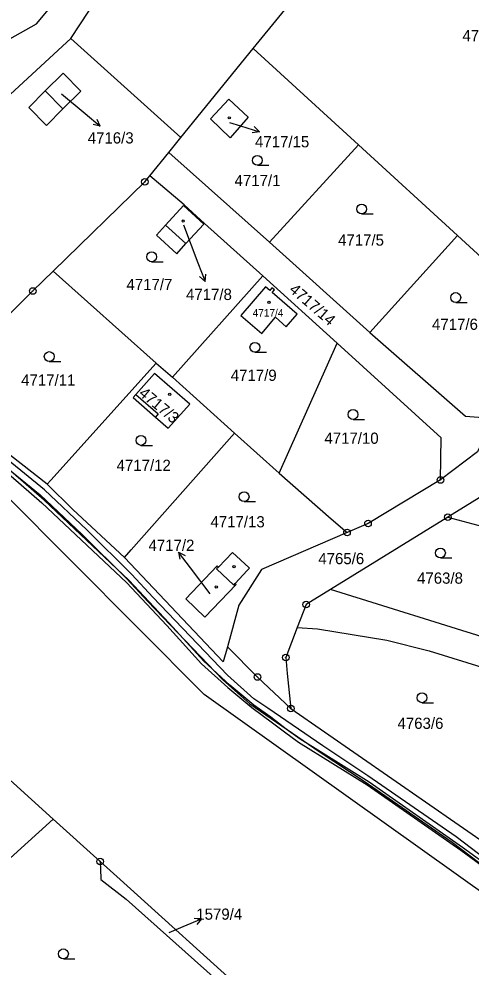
# Model space of a CAD drawing. Extents: x -644096 to -634268, y -1141430 to -1133463.
# Drawn here: x -638489.6 to -638421.1, y -1138374.6 to -1138231 of the extents above; entities that cross this region are included whole.
import ezdxf

# ---------------------------------------------------------------- set-up
doc = ezdxf.new("R2010")
doc.units = 0
for name, color, linetype in [('_CIVIL_CONSTRUCTION', 7, 'Continuous'), ('B_Hranice _3D', 7, 'Continuous'), ('M_Svah_Nasyp', 7, 'Continuous'), ('M_Svah_Zarez', 7, 'Continuous'), ('spodek_zarez', 7, 'Continuous'), ('svrsek_osa_sjezdy', 7, 'Continuous'), ('svrsek_osa_terminal_VRT', 7, 'Continuous'), ('svrsek_osa_VRT', 7, 'Continuous'), ('svrsek_popisy_VRT', 7, 'Continuous'), ('terminal_VRT', 7, 'Continuous')]:
    doc.layers.add(name, color=color, linetype=linetype)

msp = doc.modelspace()

# ---------------------------------------------------------------- linework, layer by layer
at = {"layer": '_CIVIL_CONSTRUCTION'}
for centre, radius in [((-638470.52, -1138255.65), 0.5), ((-638470.52, -1138255.65), 0.0303), ((-638487.5, -1138272.18), 0.5), ((-638487.5, -1138272.18), 0.0303), ((-638425.73, -1138300.82), 0.5), ((-638425.73, -1138300.82), 0.0303), ((-638424.59, -1138306.44), 0.5), ((-638424.59, -1138306.44), 0.0303), ((-638436.7, -1138307.4), 0.5), ((-638436.7, -1138307.4), 0.0303), ((-638439.88, -1138308.78), 0.5), ((-638439.88, -1138308.78), 0.0303), ((-638446.07, -1138319.7), 0.5), ((-638446.07, -1138319.7), 0.0303), ((-638449.17, -1138327.71), 0.5), ((-638449.17, -1138327.71), 0.0303), ((-638453.45, -1138330.68), 0.5), ((-638453.45, -1138330.68), 0.0303), ((-638448.4, -1138335.46), 0.5), ((-638448.4, -1138335.46), 0.0303), ((-638477.28, -1138358.64), 0.5), ((-638477.28, -1138358.64), 0.0303)]:
    msp.add_circle(centre, radius, dxfattribs=at)
at = {"layer": 'B_Hranice _3D'}
for points in [[(-638416.77, -1138359.9), (-638423.35, -1138354.89), (-638436.71, -1138345.63), (-638443.54, -1138341.13), (-638451.89, -1138335.41), (-638454.01, -1138333.96), (-638458.01, -1138330.4), (-638469.32, -1138318.56), (-638472.51, -1138315.12), (-638479.29, -1138308.36), (-638485.74, -1138302.3), (-638491.23, -1138297.82), (-638503.7, -1138288.18), (-638507.91, -1138284.92), (-638516.79, -1138278.45), (-638524.9, -1138272.02), (-638526.02, -1138271.06), (-638532.84, -1138265.25), (-638541.01, -1138258.55), (-638549.26, -1138250.92), (-638567.08, -1138235.09), (-638575.38, -1138227.49)], [(-638576.15, -1138228.15), (-638567.76, -1138235.83), (-638549.94, -1138251.66), (-638541.67, -1138259.31), (-638533.48, -1138266.01), (-638526.8, -1138271.72), (-638525.54, -1138272.8), (-638517.39, -1138279.25), (-638508.51, -1138285.72), (-638504.44, -1138288.87), (-638491.85, -1138298.6), (-638486.4, -1138303.06), (-638479.99, -1138309.08), (-638473.23, -1138315.82), (-638470.04, -1138319.24), (-638458.71, -1138331.12), (-638454.63, -1138334.74), (-638451.37, -1138336.98), (-638444.1, -1138341.97), (-638437.27, -1138346.46), (-638423.93, -1138355.69), (-638418.5, -1138359.84)], [(-638490.8, -1138300.19), (-638486.12, -1138304.27), (-638473.29, -1138316.35), (-638467.19, -1138322.87), (-638461.95, -1138328.66), (-638457.94, -1138332.28), (-638454.29, -1138335.32), (-638451.16, -1138337.62), (-638449.38, -1138338.98), (-638447.24, -1138340.53), (-638436.82, -1138347.04), (-638422.66, -1138356.93), (-638418.67, -1138359.83)], [(-638417.77, -1138359.87), (-638422.36, -1138356.53), (-638436.54, -1138346.62), (-638446.96, -1138340.11), (-638449.08, -1138338.58), (-638451.44, -1138336.78), (-638453.99, -1138334.92), (-638457.62, -1138331.9), (-638461.59, -1138328.3), (-638466.83, -1138322.53), (-638472.93, -1138315.99), (-638485.78, -1138303.89), (-638490.48, -1138299.81)]]:
    msp.add_lwpolyline(points, dxfattribs=at)
at = {"layer": 'M_Svah_Nasyp'}
for p, q in [((-638485.6, -1138241.87), (-638482.92, -1138244.59)), ((-638467.4, -1138262.21), (-638464.29, -1138264.99)), ((-638471.86, -1138287.85), (-638468.49, -1138290.8)), ((-638468.49, -1138290.8), (-638468.92, -1138291.29)), ((-638459.38, -1138314.02), (-638459.64, -1138314.29)), ((-638459.64, -1138314.29), (-638457.04, -1138316.74)), ((-638457.04, -1138316.74), (-638456.83, -1138316.51))]:
    msp.add_line(p, q, dxfattribs=at)
at = {"layer": 'M_Svah_Zarez'}
for centre in [(-638457.72, -1138245.94), (-638464.71, -1138261.59), (-638451.71, -1138273.9), (-638466.75, -1138287.86), (-638456.99, -1138313.96), (-638459.69, -1138317.03)]:
    msp.add_circle(centre, 0.175, dxfattribs=at)
at = {"layer": 'spodek_zarez'}
msp.add_circle((-638683.07, -1137056.85), 1378.08, dxfattribs=at)
at = {"layer": 'svrsek_osa_sjezdy'}
for p, q in [((-638453.47, -1138253.13), (-638451.72, -1138253.13)), ((-638437.67, -1138260.51), (-638435.92, -1138260.51)), ((-638469.49, -1138267.75), (-638467.74, -1138267.75)), ((-638423.41, -1138273.92), (-638421.66, -1138273.92)), ((-638453.84, -1138281.46), (-638452.09, -1138281.46)), ((-638485, -1138282.87), (-638483.25, -1138282.87)), ((-638438.97, -1138291.64), (-638437.22, -1138291.64)), ((-638471.1, -1138295.57), (-638469.35, -1138295.57)), ((-638455.48, -1138304.1), (-638453.73, -1138304.1)), ((-638425.73, -1138312.63), (-638423.98, -1138312.63)), ((-638428.52, -1138334.57), (-638426.77, -1138334.57)), ((-638482.86, -1138373.38), (-638481.11, -1138373.38))]:
    msp.add_line(p, q, dxfattribs=at)
for centre in [(-638453.47, -1138252.38), (-638437.67, -1138259.76), (-638469.49, -1138267), (-638423.41, -1138273.17), (-638453.84, -1138280.71), (-638485, -1138282.12), (-638438.97, -1138290.89), (-638471.1, -1138294.82), (-638455.48, -1138303.35), (-638425.73, -1138311.88), (-638428.52, -1138333.82), (-638482.86, -1138372.63)]:
    msp.add_circle(centre, 0.75, dxfattribs=at)
at = {"layer": 'svrsek_osa_terminal_VRT'}
msp.add_arc((-642050.26, -1145189.6), 8802.25, 41.413152, 75.317049, dxfattribs=at)
at = {"layer": 'svrsek_popisy_VRT'}
for p, q in [((-638483.13, -1138242.31), (-638479.58, -1138245.29)), ((-638479.58, -1138245.29), (-638477.28, -1138247.22)), ((-638477.28, -1138247.22), (-638477.73, -1138246.19)), ((-638477.28, -1138247.22), (-638478.37, -1138246.96)), ((-638457.71, -1138246.64), (-638456.02, -1138247.16)), ((-638456.02, -1138247.16), (-638453.15, -1138248.04)), ((-638453.15, -1138248.04), (-638453.96, -1138247.27)), ((-638453.15, -1138248.04), (-638454.25, -1138248.22)), ((-638464.68, -1138262.15), (-638462.47, -1138267.92)), ((-638462.47, -1138267.92), (-638461.4, -1138270.72)), ((-638461.4, -1138270.72), (-638462.22, -1138269.97)), ((-638461.4, -1138270.72), (-638461.29, -1138269.61)), ((-638463.6, -1138314.14), (-638465.41, -1138311.74)), ((-638465.41, -1138311.74), (-638464.4, -1138312.24)), ((-638465.41, -1138311.74), (-638465.2, -1138312.84)), ((-638460.64, -1138318.07), (-638463.6, -1138314.14)), ((-638464.7, -1138368.5), (-638461.94, -1138367.33)), ((-638461.94, -1138367.33), (-638463.06, -1138367.26)), ((-638461.94, -1138367.33), (-638462.66, -1138368.18)), ((-638466.81, -1138369.4), (-638464.7, -1138368.5))]:
    msp.add_line(p, q, dxfattribs=at)
at = {"layer": 'terminal_VRT'}
for p, q in [((-638481.73, -1138233.91), (-638474.62, -1138223.14)), ((-638497.22, -1138248.2), (-638481.73, -1138233.91)), ((-638465.05, -1138248.92), (-638481.73, -1138233.91)), ((-638465.05, -1138248.92), (-638454.08, -1138235.44)), ((-638454.08, -1138235.44), (-638438.14, -1138250.04)), ((-638466.88, -1138251.17), (-638465.05, -1138248.92)), ((-638451.61, -1138264.78), (-638438.14, -1138250.04)), ((-638438.14, -1138250.04), (-638423.14, -1138263.77)), ((-638469.77, -1138254.73), (-638466.88, -1138251.17)), ((-638466.88, -1138251.17), (-638451.61, -1138264.78)), ((-638451.61, -1138264.78), (-638436.4, -1138278.47)), ((-638436.4, -1138278.47), (-638423.14, -1138263.77)), ((-638484.43, -1138269.19), (-638468.81, -1138283.1)), ((-638466.35, -1138285.25), (-638452.65, -1138269.86)), ((-638441.36, -1138280.07), (-638452.65, -1138269.86)), ((-638450.16, -1138299.8), (-638441.36, -1138280.07)), ((-638468.81, -1138283.1), (-638466.35, -1138285.25)), ((-638466.35, -1138285.25), (-638456.92, -1138293.7)), ((-638456.92, -1138293.7), (-638450.16, -1138299.8)), ((-638424.59, -1138306.44), (-638442.4, -1138317.43)), ((-638424.59, -1138306.44), (-638408.86, -1138310.68)), ((-638413.66, -1138326.41), (-638442.4, -1138317.43)), ((-638448.4, -1138335.46), (-638416, -1138357.94)), ((-638477.28, -1138358.64), (-638484.39, -1138352.21))]:
    msp.add_line(p, q, dxfattribs=at)
for points in [[(-638454.08, -1138235.44), (-638440.62, -1138218.89), (-638434.36, -1138211.16), (-638419.11, -1138200.88), (-638411.9, -1138195.82)], [(-638520.26, -1138222.82), (-638497.16, -1138237.39), (-638486.92, -1138231.71), (-638479.41, -1138222.67), (-638480.37, -1138220.02), (-638479.65, -1138219.43)], [(-638485.43, -1138247.08), (-638488.12, -1138244.36), (-638485.6, -1138241.87), (-638482.89, -1138239.18), (-638480.2, -1138241.9), (-638482.92, -1138244.59), (-638485.43, -1138247.08)], [(-638457.78, -1138243.12), (-638454.85, -1138245.84), (-638457.57, -1138248.95), (-638460.55, -1138246.09), (-638457.78, -1138243.12)], [(-638484.43, -1138269.19), (-638470.52, -1138255.65), (-638469.77, -1138254.73)], [(-638452.65, -1138269.86), (-638461.49, -1138261.95), (-638464.58, -1138259.1), (-638469.77, -1138254.73)], [(-638461.59, -1138262.06), (-638464.68, -1138259.21), (-638467.4, -1138262.21), (-638468.76, -1138263.7), (-638465.66, -1138266.55), (-638464.29, -1138264.99), (-638461.59, -1138262.06)], [(-638423.14, -1138263.77), (-638411.08, -1138274.82), (-638410.28, -1138275.55)], [(-638502.07, -1138286.65), (-638499.97, -1138284.56), (-638487.5, -1138272.18), (-638484.43, -1138269.19)], [(-638447.46, -1138275.71), (-638451.23, -1138272.42), (-638450.88, -1138272.02), (-638451.25, -1138271.7), (-638451.59, -1138272.1), (-638452.22, -1138271.55), (-638455.97, -1138275.88), (-638452.81, -1138278.62), (-638450.71, -1138276.16), (-638449.12, -1138277.62), (-638447.46, -1138275.71)], [(-638436.4, -1138278.47), (-638421.95, -1138291.15), (-638417.98, -1138291.45), (-638417.72, -1138291.47)], [(-638425.73, -1138300.82), (-638425.6, -1138294.43), (-638441.36, -1138280.07)], [(-638485.31, -1138301.47), (-638484.76, -1138300.85), (-638468.81, -1138283.1)], [(-638471.86, -1138287.85), (-638472.29, -1138288.33), (-638468.92, -1138291.29), (-638466.99, -1138292.98), (-638463.69, -1138289.32), (-638469.05, -1138284.66), (-638471.86, -1138287.85)], [(-638485.31, -1138301.47), (-638497.17, -1138292.2), (-638497.26, -1138290.6), (-638502.07, -1138286.65)], [(-638349.77, -1138408.37), (-638357.16, -1138402.42), (-638372.3, -1138396.44), (-638417.88, -1138364.43), (-638461.53, -1138333.32), (-638491.68, -1138303.03), (-638507, -1138291.27)], [(-638417.72, -1138291.47), (-638420.1, -1138296.57), (-638425.73, -1138300.82)], [(-638473.59, -1138312.57), (-638472.58, -1138311.43), (-638456.92, -1138293.7)], [(-638450.16, -1138299.8), (-638442.26, -1138306.7), (-638439.88, -1138308.78)], [(-638425.73, -1138300.82), (-638436.7, -1138307.4), (-638439.88, -1138308.78)], [(-638416.12, -1138300.03), (-638417.22, -1138301.89), (-638424.59, -1138306.44)], [(-638473.59, -1138312.57), (-638481.43, -1138305.3), (-638485.31, -1138301.47)], [(-638439.88, -1138308.78), (-638452.83, -1138314.37), (-638456.27, -1138319.78), (-638458.01, -1138326.09)], [(-638484.39, -1138352.21), (-638503.07, -1138335.34), (-638506.95, -1138331.62), (-638507.69, -1138330.92), (-638529.08, -1138312.13)], [(-638454.78, -1138314.06), (-638457.23, -1138311.8), (-638459.38, -1138314.02), (-638459.55, -1138313.85), (-638464.32, -1138318.82), (-638461.42, -1138321.61), (-638456.69, -1138316.64), (-638456.83, -1138316.51), (-638454.99, -1138314.52), (-638454.66, -1138314.17), (-638454.78, -1138314.06)], [(-638458.01, -1138326.09), (-638458.64, -1138328.39), (-638473.59, -1138312.57)], [(-638442.4, -1138317.43), (-638446.07, -1138319.7), (-638447.42, -1138323.2)], [(-638447.42, -1138323.2), (-638449.17, -1138327.71), (-638448.93, -1138330.15), (-638448.4, -1138335.46)], [(-638447.42, -1138323.2), (-638444.38, -1138323.36), (-638433.86, -1138325.07), (-638427.43, -1138326.7), (-638403.12, -1138334.24)], [(-638458.01, -1138326.09), (-638453.45, -1138330.68), (-638448.4, -1138335.46)], [(-638515.25, -1138379.6), (-638514, -1138379), (-638492.92, -1138359.93), (-638490.37, -1138357.62), (-638484.39, -1138352.21)], [(-638477.28, -1138358.64), (-638477.21, -1138361.15), (-638477.2, -1138361.38), (-638473.36, -1138364.35), (-638458.32, -1138377.79), (-638456.57, -1138380.9)], [(-638454.79, -1138378.95), (-638474.24, -1138361.38), (-638477.28, -1138358.64)]]:
    msp.add_lwpolyline(points, dxfattribs=at)

# ---------------------------------------------------------------- texts
at = {"layer": 'svrsek_osa_VRT'}
for s, height, p in [('4718/1', 1.7, (-638422.39, -1138234.33)), ('4716/3', 1.7, (-638479.17, -1138249.83)), ('4717/15', 1.7, (-638453.82, -1138250.41)), ('4717/1', 1.7, (-638456.92, -1138256.28)), ('4717/5', 1.7, (-638441.24, -1138265.31)), ('4717/7', 1.7, (-638473.3, -1138272.04)), ('4717/8', 1.7, (-638464.28, -1138273.55)), ('4717/4', 1.14, (-638454.18, -1138276.06)), ('4717/6', 1.7, (-638427, -1138278.07)), ('4717/11', 1.7, (-638489.26, -1138286.53)), ('4717/9', 1.7, (-638457.5, -1138285.8)), ('4717/10', 1.7, (-638443.31, -1138295.34)), ('4717/12', 1.7, (-638474.8, -1138299.45)), ('4717/13', 1.7, (-638460.57, -1138308)), ('4717/2', 1.7, (-638469.96, -1138311.56)), ('4765/6', 1.7, (-638444.23, -1138313.58)), ('4763/8', 1.7, (-638429.27, -1138316.54)), ('4763/6', 1.7, (-638432.23, -1138338.54)), ('1579/4', 1.7, (-638462.72, -1138367.46))]:
    msp.add_text(s, height=height, dxfattribs=at).set_placement(p)
for s, rotation, p in [('4717/14', 319, (-638448.77, -1138272.17)), ('4717/3', 320, (-638471.56, -1138287.9))]:
    msp.add_text(s, height=1.7, rotation=rotation, dxfattribs=at).set_placement(p)

doc.saveas('drawing.dxf')
